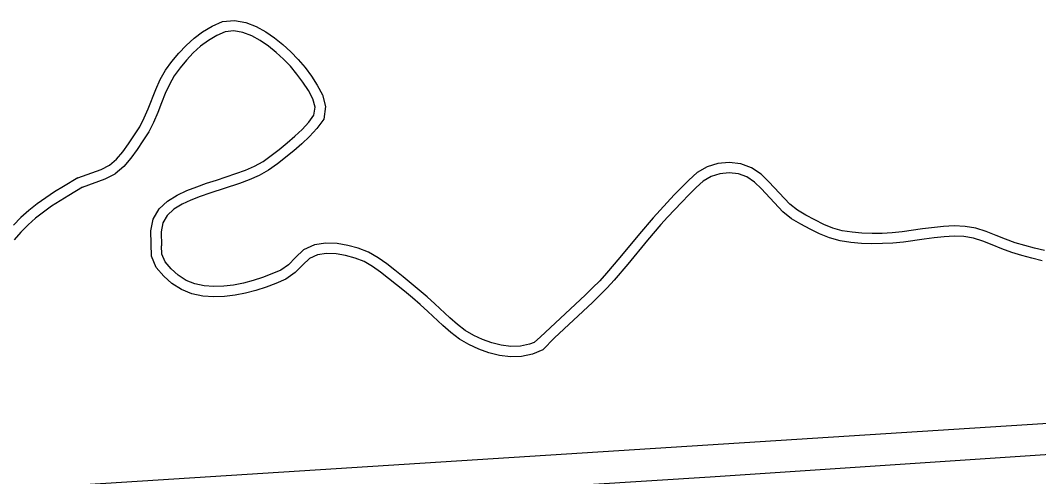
# Model space of a CAD drawing. Extents: x 126000 to 131009, y 393000 to 395500.
# Drawn here: x 128286.8 to 128385.4, y 394470.4 to 394514.6 of the extents above; entities that cross this region are included whole.
import ezdxf

# ---------------------------------------------------------------- set-up
doc = ezdxf.new("R2010")
doc.units = 0
for name, color, linetype in [('gg-knt-onverhard', 7, 'Continuous'), ('gg-kntw-bovenkant insteek waterloop', 7, 'Continuous'), ('gx-grn-maaiveld', 7, 'Continuous')]:
    doc.layers.add(name, color=color, linetype=linetype)

msp = doc.modelspace()

# ---------------------------------------------------------------- linework, layer by layer
at = {"layer": 'gg-knt-onverhard'}
for p, q in [((128305.83, 394513.149), (128305.024, 394512.666)), ((128306.648, 394513.501), (128305.83, 394513.149)), ((128307.495, 394513.588), (128306.648, 394513.501)), ((128308.362, 394513.429), (128307.495, 394513.588)), ((128309.221, 394513.098), (128308.362, 394513.429)), ((128310.046, 394512.646), (128309.221, 394513.098)), ((128304.265, 394512.093), (128303.554, 394511.45)), ((128305.024, 394512.666), (128304.265, 394512.093)), ((128310.833, 394512.102), (128310.046, 394512.646)), ((128311.59, 394511.5), (128310.833, 394512.102)), ((128302.891, 394510.75), (128302.276, 394510.005)), ((128303.554, 394511.45), (128302.891, 394510.75)), ((128312.303, 394510.849), (128311.59, 394511.5)), ((128312.97, 394510.151), (128312.303, 394510.849)), ((128302.276, 394510.005), (128301.717, 394509.228)), ((128313.591, 394509.407), (128312.97, 394510.151)), ((128301.717, 394509.228), (128301.243, 394508.402)), ((128314.17, 394508.625), (128313.591, 394509.407)), ((128301.243, 394508.402), (128300.84, 394507.526)), ((128314.7, 394507.825), (128314.17, 394508.625)), ((128315.124, 394507.006), (128314.7, 394507.825)), ((128300.84, 394507.526), (128300.475, 394506.612)), ((128315.354, 394506.198), (128315.124, 394507.006)), ((128300.475, 394506.612), (128300.113, 394505.674)), ((128315.235, 394505.439), (128315.354, 394506.198)), ((128300.113, 394505.674), (128299.714, 394504.729)), ((128314.731, 394504.751), (128315.235, 394505.439)), ((128299.714, 394504.729), (128299.238, 394503.8)), ((128313.387, 394503.376), (128314.089, 394504.044)), ((128314.089, 394504.044), (128314.731, 394504.751)), ((128298.68, 394502.936), (128298.12, 394502.095)), ((128299.238, 394503.8), (128298.68, 394502.936)), ((128312.643, 394502.738), (128313.387, 394503.376)), ((128298.12, 394502.095), (128297.525, 394501.255)), ((128311.099, 394501.507), (128311.873, 394502.117)), ((128311.873, 394502.117), (128312.643, 394502.738)), ((128297.525, 394501.255), (128296.837, 394500.445)), ((128309.487, 394500.496), (128310.32, 394500.949)), ((128310.32, 394500.949), (128311.099, 394501.507)), ((128296.837, 394500.445), (128295.996, 394499.732)), ((128307.688, 394499.764), (128308.604, 394500.108)), ((128308.604, 394500.108), (128309.487, 394500.496)), ((128304.847, 394498.834), (128305.804, 394499.143)), ((128305.804, 394499.143), (128306.752, 394499.448)), ((128306.752, 394499.448), (128307.688, 394499.764)), ((128301.984, 394497.681), (128302.93, 394498.13)), ((128302.93, 394498.13), (128303.888, 394498.503)), ((128303.888, 394498.503), (128304.847, 394498.834)), ((128300.252, 394496.346), (128301.071, 394497.11)), ((128301.071, 394497.11), (128301.984, 394497.681)), ((128299.663, 394495.348), (128300.252, 394496.346)), ((128299.447, 394494.228), (128299.663, 394495.348)), ((128299.49, 394492.983), (128299.447, 394494.228))]:
    msp.add_line(p, q, dxfattribs=at)
for points in [[(128292.392, 394499.351), (128294.626, 394500.169), (128295.443, 394500.574), (128296.128, 394501.155), (128296.735, 394501.869), (128297.296, 394502.661), (128298.371, 394504.3), (128298.807, 394505.152), (128299.186, 394506.049), (128299.921, 394507.921), (128300.354, 394508.861), (128300.875, 394509.77), (128301.484, 394510.616), (128302.142, 394511.413), (128302.854, 394512.166), (128303.627, 394512.865), (128304.464, 394513.496), (128305.373, 394514.041), (128306.393, 394514.48), (128307.535, 394514.598), (128308.635, 394514.395), (128309.642, 394514.007), (128310.572, 394513.498), (128311.43, 394512.905), (128312.239, 394512.262), (128313.003, 394511.565), (128313.717, 394510.817), (128314.377, 394510.025), (128314.989, 394509.2), (128315.564, 394508.333), (128316.059, 394507.376), (128316.376, 394506.26), (128316.185, 394505.044), (128315.507, 394504.118), (128314.805, 394503.344), (128314.057, 394502.634), (128313.283, 394501.97), (128311.7, 394500.707), (128310.852, 394500.101), (128309.929, 394499.597), (128308.981, 394499.181), (128308.024, 394498.822), (128305.164, 394497.885), (128304.232, 394497.564), (128303.326, 394497.211), (128302.465, 394496.803), (128301.683, 394496.313), (128301.039, 394495.713), (128300.612, 394494.989), (128300.449, 394494.144), (128300.495, 394492.771)], [(128385.978, 394492.311), (128385.019, 394492.543), (128384.067, 394492.798), (128383.13, 394493.084), (128382.212, 394493.414), (128381.293, 394493.794), (128380.341, 394494.161), (128379.342, 394494.481), (128378.291, 394494.662), (128377.237, 394494.71), (128376.199, 394494.659), (128374.183, 394494.415), (128372.218, 394494.124), (128371.244, 394494.04), (128370.262, 394493.987), (128369.284, 394493.969), (128368.312, 394494), (128367.348, 394494.089), (128366.405, 394494.241), (128365.495, 394494.492), (128364.614, 394494.851), (128363.741, 394495.286), (128362.872, 394495.744), (128362.055, 394496.227), (128361.336, 394496.817), (128359.295, 394498.983), (128358.545, 394499.729), (128357.62, 394500.34), (128356.566, 394500.725), (128355.461, 394500.832), (128354.369, 394500.735), (128353.305, 394500.42), (128352.34, 394499.863), (128351.557, 394499.143), (128350.834, 394498.431), (128350.132, 394497.706), (128348.755, 394496.24), (128348.082, 394495.486), (128346.779, 394493.955), (128344.871, 394491.639), (128343.578, 394490.134), (128342.913, 394489.405), (128342.229, 394488.699), (128341.516, 394488.017), (128337.175, 394483.976), (128336.554, 394483.433)], [(128292.392, 394499.351), (128290.989, 394498.518), (128290.128, 394497.991), (128289.276, 394497.438), (128288.44, 394496.848), (128287.631, 394496.211), (128286.864, 394495.521), (128286.145, 394494.789)], [(128292.828, 394498.446), (128295.021, 394499.249), (128295.996, 394499.732)], [(128385.756, 394491.336), (128384.772, 394491.574), (128383.792, 394491.837), (128382.815, 394492.134), (128381.852, 394492.481), (128380.922, 394492.865), (128380.008, 394493.218), (128379.103, 394493.508), (128378.183, 394493.666), (128377.239, 394493.709), (128376.279, 394493.662), (128375.305, 394493.554), (128374.324, 394493.425), (128372.332, 394493.13), (128371.314, 394493.042), (128370.298, 394492.988), (128369.277, 394492.968), (128368.25, 394493.002), (128367.222, 394493.096), (128366.191, 394493.263), (128365.173, 394493.543), (128364.202, 394493.939), (128363.285, 394494.396), (128362.384, 394494.87), (128361.48, 394495.406), (128360.653, 394496.084), (128358.578, 394498.285), (128357.911, 394498.95), (128357.167, 394499.441), (128356.342, 394499.741), (128355.457, 394499.827), (128354.557, 394499.747), (128353.702, 394499.495), (128352.936, 394499.052), (128352.246, 394498.418), (128351.544, 394497.727), (128350.855, 394497.015), (128349.494, 394495.565), (128348.834, 394494.827), (128347.545, 394493.313), (128345.638, 394490.997), (128344.324, 394489.468), (128343.642, 394488.72), (128342.934, 394487.99), (128342.202, 394487.289), (128338.54, 394483.88), (128337.414, 394482.701)], [(128292.828, 394498.446), (128291.506, 394497.662), (128290.662, 394497.145), (128289.836, 394496.609), (128289.038, 394496.046), (128288.276, 394495.445), (128287.556, 394494.798), (128286.873, 394494.103), (128286.213, 394493.373)], [(128337.414, 394482.701), (128336.414, 394482.298), (128335.349, 394482.083), (128334.271, 394482.043), (128333.207, 394482.164), (128332.183, 394482.425), (128331.196, 394482.774), (128330.243, 394483.214), (128329.339, 394483.755), (128328.506, 394484.388), (128327.736, 394485.064), (128326.271, 394486.432), (128325.538, 394487.095), (128324.785, 394487.738), (128324.021, 394488.376), (128323.252, 394489.005), (128322.476, 394489.622), (128321.691, 394490.221), (128320.901, 394490.787), (128320.098, 394491.264), (128319.226, 394491.591), (128318.305, 394491.839), (128317.379, 394492.004), (128316.461, 394492.026), (128315.581, 394491.895), (128314.806, 394491.553), (128314.15, 394490.935), (128313.432, 394490.187), (128312.53, 394489.559), (128311.558, 394489.133), (128310.601, 394488.768), (128309.623, 394488.452), (128308.626, 394488.191), (128307.611, 394487.994), (128306.578, 394487.873), (128305.532, 394487.84), (128304.477, 394487.913), (128303.418, 394488.125), (128302.405, 394488.539), (128301.495, 394489.129), (128300.69, 394489.841), (128299.977, 394490.693), (128299.517, 394491.77), (128299.49, 394492.983)], [(128336.554, 394483.433), (128336.126, 394483.26), (128335.231, 394483.08), (128334.31, 394483.045), (128333.387, 394483.15), (128332.473, 394483.383), (128331.574, 394483.701), (128330.711, 394484.1), (128329.899, 394484.585), (128329.139, 394485.163), (128328.407, 394485.806), (128326.949, 394487.168), (128326.198, 394487.847), (128325.43, 394488.502), (128323.88, 394489.784), (128323.09, 394490.411), (128322.285, 394491.025), (128321.449, 394491.625), (128320.533, 394492.169), (128319.532, 394492.544), (128318.523, 394492.816), (128317.479, 394493.002), (128316.398, 394493.028), (128315.3, 394492.864), (128314.245, 394492.399), (128313.446, 394491.645), (128312.779, 394490.951), (128312.039, 394490.435), (128311.179, 394490.059), (128310.268, 394489.711), (128309.343, 394489.412), (128308.405, 394489.167), (128307.457, 394488.983), (128306.504, 394488.871), (128305.551, 394488.841), (128304.61, 394488.906), (128303.708, 394489.087), (128302.87, 394489.429), (128302.101, 394489.927), (128301.408, 394490.54), (128300.838, 394491.222), (128300.513, 394491.985), (128300.495, 394492.771)]]:
    msp.add_lwpolyline(points, dxfattribs=at)
at = {"layer": 'gg-kntw-bovenkant insteek waterloop'}
msp.add_lwpolyline([(128580.324, 394488.455), (128579.369, 394488.244), (128464.92, 394480.591), (128251.959, 394467.041), (128246.389, 394466.8)], dxfattribs=at)
at = {"layer": 'gx-grn-maaiveld'}
msp.add_lwpolyline([(128387.344, 394472.657), (128386.044, 394472.554), (128353.622, 394470.386), (128318.161, 394468.172), (128292.051, 394466.397)], dxfattribs=at)

doc.saveas('drawing.dxf')
